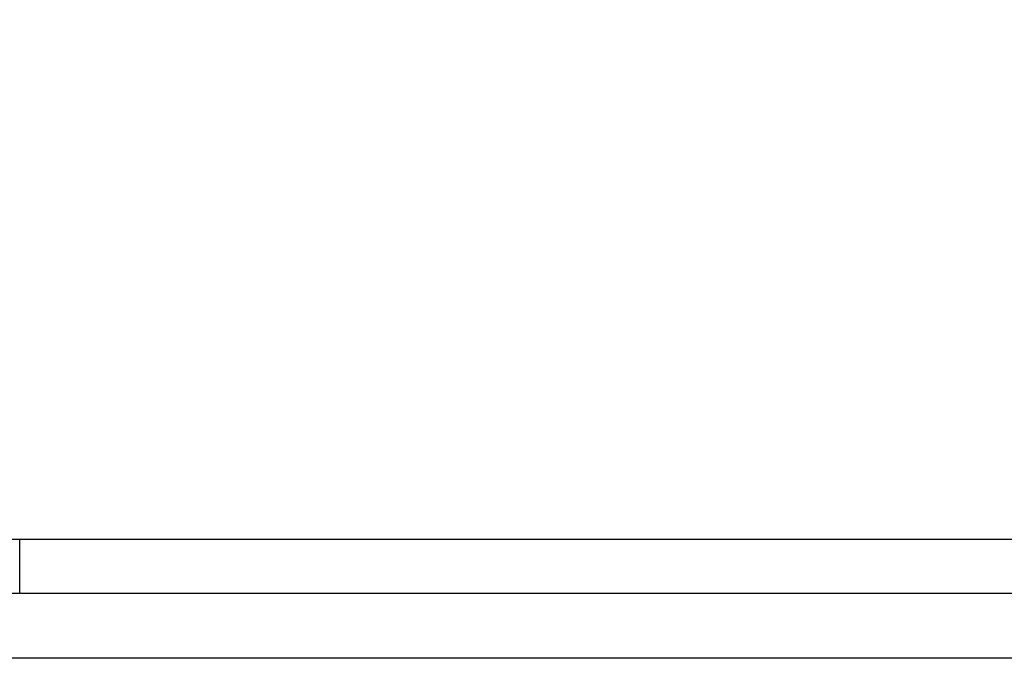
# Model space of a CAD drawing. Header units: inches. Extents: x 5 to 1128, y -85 to 748.
# Tile 639 of 656: x 633 to 656, y 698 to 712. Entities that reach past the tile are written whole.
import ezdxf

# ---------------------------------------------------------------- set-up
doc = ezdxf.new("R2010")
doc.units = ezdxf.units.IN
doc.header["$LTSCALE"] = 32
doc.header["$MEASUREMENT"] = 0
doc.layers.add('Dimension (ANSI)', color=7, linetype='Continuous', lineweight=25)
doc.layers.add('Visible (ANSI)', color=7, linetype='Continuous', lineweight=30)
doc.styles.add('Note Text (ANSI)', font='tahoma.ttf')
doc.dimstyles.new('SB Fraction-16 (ANSI)', dxfattribs={"dimscale": 32, "dimtxt": 0.125, "dimasz": 0.098425, "dimexe": 0.125, "dimexo": 0.0625, "dimgap": 0.031496, "dimtad": 0, "dimtih": 1, "dimtoh": 1, "dimdec": 4, "dimrnd": 1e-08, "dimzin": 0, "dimdsep": 46, "dimlunit": 5, "dimtxsty": 'Note Text (ANSI)', "dimcen": 0.09, "dimdle": 0.393701, "dimclrd": 256, "dimclre": 256, "dimclrt": 256, "dimadec": 0, "dimazin": 3, "dimtfac": 0.96, "dimtofl": 0, "dimtmove": 0, "dimatfit": 3, "dimfxl": 1, "dimfrac": 2, "dimtolj": 1, "dimtzin": 12, "dimlwd": -1, "dimlwe": -1, "dimarcsym": 0})

# ---------------------------------------------------------------- blocks, each defined once
blk = doc.blocks.new('*D18')
at = {"layer": 'Defpoints', "color": 0, "transparency": 16777216}
for p in [(765.781, 720.597), (455.781, 700.44), (765.781, 700.44)]:
    blk.add_point(p, dxfattribs=at)
at = {"layer": 'Dimension (ANSI)', "transparency": 16777216}
for p, q in [((455.781, 702.44), (455.781, 724.597)), ((765.781, 702.44), (765.781, 724.597)), ((458.93, 720.597), (605.509, 720.597)), ((762.631, 720.597), (616.052, 720.597))]:
    blk.add_line(p, q, dxfattribs=at)
for points in [[(458.93, 721.122), (458.93, 720.072), (455.781, 720.597)], [(762.631, 721.122), (762.631, 720.072), (765.781, 720.597)]]:
    blk.add_solid(points, dxfattribs=at)
at = {"layer": 'Dimension (ANSI)', "transparency": 16777216, "insert": (606.517, 722.681), "char_height": 4, "attachment_point": 1, "style": 'Note Text (ANSI)'}
blk.add_mtext('\\A1;310', dxfattribs=at)

msp = doc.modelspace()

# ---------------------------------------------------------------- linework, layer by layer
at = {"layer": 'Visible (ANSI)'}
for p, q in [((632.96813, 700.43978), (628.96813, 700.43978)), ((695.18688, 700.43978), (632.96813, 700.43978)), ((632.96813, 699.18978), (632.96813, 700.43978)), ((763.40563, 699.18978), (630.21813, 699.18978)), ((762.65563, 697.68978), (630.21813, 697.68978))]:
    msp.add_line(p, q, dxfattribs=at)

# ---------------------------------------------------------------- dimensions: what is measured, and where the dimension line sits
at = {"layer": 'Dimension (ANSI)'}
dim = msp.add_linear_dim(base=(765.78063, 720.59726), p1=(455.78063, 700.43978), p2=(765.78063, 700.43978), dimstyle='SB Fraction-16 (ANSI)', override={"dimgap": 0.031496, "dimtih": 0, "dimtoh": 0, "dimdec": 4, "dimtol": 0, "dimlim": 0, "dimtp": 0, "dimtm": 0, "dimtdec": 2, "dimatfit": 1}, dxfattribs=at)
dim.commit()
dim.dimension.update_dxf_attribs({"geometry": '*D18', "text_midpoint": (610.78063, 720.59726), "dimtype": 160})

doc.saveas('drawing.dxf')
